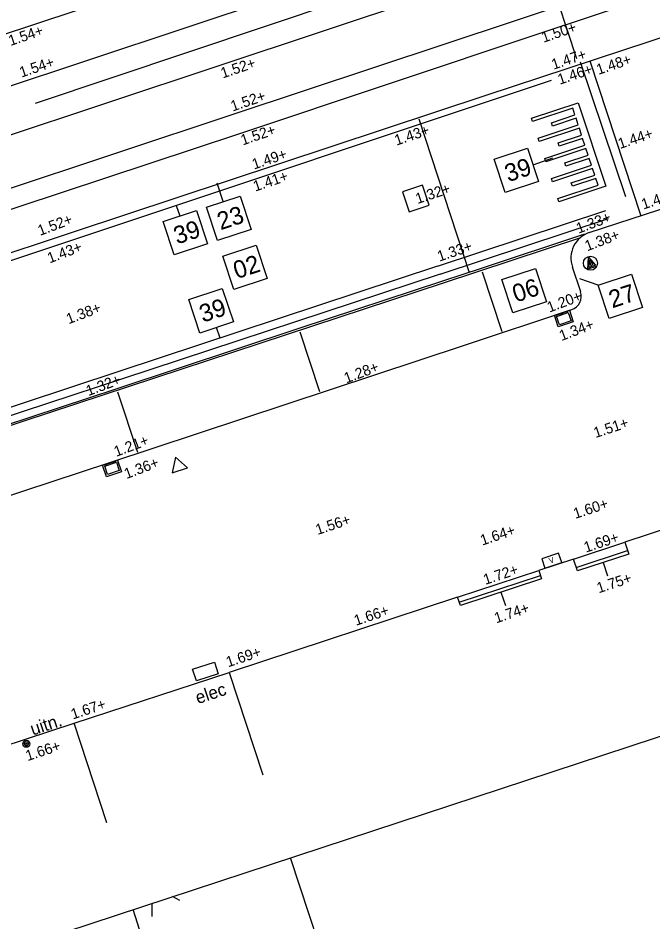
# Model space of a CAD drawing. Extents: x 122462 to 123306, y 485548 to 486417.
# Drawn here: x 122706.71 to 122724.72, y 486120.56 to 486146.23 of the extents above; entities that cross this region are included whole.
import ezdxf

# ---------------------------------------------------------------- set-up
doc = ezdxf.new("R2010")
doc.units = 0
for name, color, linetype in [('B nummers', 7, 'Continuous'), ('B RWS-band 115-225x250 mm specie', 7, 'Continuous'), ('B-WE-AL-WERKGRENS-G', 7, 'Continuous'), ('B-WE-IE-MEUBILAIR_ELECTRAKAST', 7, 'Continuous'), ('B-WE-IE-MEUBILAIR_WEGMEUBILAIR-S', 7, 'Continuous'), ('B-WE-KL-DATA_TELECOM_KAST-S', 7, 'Continuous'), ('B-WE-OG-HOOGTEPUNT-S', 7, 'Continuous'), ('B-WE-OG-TOPOGRAFIE_GEVELDETAIL-G', 7, 'Continuous'), ('B-WE-OG-TOPOGRAFIE_RAILS-G', 7, 'Continuous'), ('B-WE-OG-TOPOKAART-G', 7, 'Continuous'), ('B-WE-RI-HWA_KOLK-S', 7, 'Continuous'), ('B-WE-VH-KANTOPSLUITING_OPSLUITBAND_100X200-G', 7, 'Continuous'), ('B-WE-VH-KANTOPSLUITING_TROTTOIRBAND_180 200-G', 7, 'Continuous'), ('B-WE-VH-MATERIAALGRENS-G', 7, 'Continuous'), ('B-WE-VH-MATERIAALGRENS_ASFALT-G', 7, 'Continuous'), ('B-WE-VW-MARKERING_LANGS_STREEP_11_010-G', 7, 'Continuous'), ('B-WE-VW-MARKERING_LANGS_STREEP_DOORGETROKKEN_010-G', 7, 'Continuous'), ('Level 1', 7, 'Continuous'), ('Level 17', 7, 'Continuous'), ('Level 50', 7, 'Continuous'), ('V Hoogtelijn', 7, 'Continuous'), ('V markering 1-1 10 cm', 7, 'Continuous'), ('V markering figuratie', 7, 'Continuous'), ('V markering kanalisatiestreep', 7, 'Continuous'), ('V markering ononderbroken streep 10 cm', 7, 'Continuous'), ('V materiaalscheiding algemeen', 7, 'Continuous'), ('V meubilair trammast', 7, 'Continuous'), ('V meubilair verkeersbord', 7, 'Continuous'), ('V Rails', 7, 'Continuous'), ('V riool putdeksel', 7, 'Continuous'), ('V riool trottoirkolk', 7, 'Continuous'), ('V RWS-band 115-225x250 mm specie', 7, 'Continuous'), ('V trottoirband 180-200x250 mm specie', 7, 'Continuous')]:
    doc.layers.add(name, color=color, linetype=linetype)

msp = doc.modelspace()

# ---------------------------------------------------------------- linework, layer by layer
at = {"layer": 'B nummers'}
for p, q in [((122721.326, 486142.063), (122721.881, 486142.26)), ((122712.535, 486141.019), (122712.362, 486141.543)), ((122711.202, 486140.907), (122711.301, 486140.612)), ((122723.171, 486138.644), (122722.648, 486138.827)), ((122712.445, 486137.144), (122712.346, 486137.443))]:
    msp.add_line(p, q, dxfattribs=at)
for points in [[(122720.22, 486142.224), (122721.17, 486142.538), (122721.483, 486141.588), (122720.533, 486141.275)], [(122712.06, 486140.863), (122713.01, 486141.176), (122713.323, 486140.226), (122712.374, 486139.913)], [(122710.826, 486140.455), (122711.775, 486140.769), (122712.089, 486139.819), (122711.139, 486139.506)], [(122712.519, 486139.472), (122713.469, 486139.785), (122713.782, 486138.836), (122712.832, 486138.522)], [(122720.439, 486138.807), (122721.389, 486139.12), (122721.702, 486138.17), (122720.752, 486137.857)], [(122723.171, 486138.644), (122724.121, 486138.957), (122724.434, 486138.007), (122723.484, 486137.694)], [(122711.558, 486138.236), (122712.508, 486138.549), (122712.821, 486137.6), (122711.871, 486137.286)]]:
    msp.add_lwpolyline(points, close=True, dxfattribs=at)
at = {"layer": 'B RWS-band 115-225x250 mm specie'}
msp.add_lwpolyline([(122708.301, 486140.155), (122702.829, 486138.34), (122672.345, 486128.207)], dxfattribs=at)
at = {"layer": 'B-WE-AL-WERKGRENS-G'}
msp.add_lwpolyline([(122857.632, 486078.279), (122830.484, 486160.606), (122900.937, 486183.81), (122887.855, 486222.555), (122665.445, 486149.273), (122678.196, 486110.449), (122807.072, 486152.895), (122835.324, 486068.154)], dxfattribs=at)
at = {"layer": 'B-WE-IE-MEUBILAIR_ELECTRAKAST'}
for p, q in [((122711.665, 486127.74), (122712.282, 486127.944)), ((122712.282, 486127.944), (122712.391, 486127.612)), ((122711.774, 486127.408), (122711.665, 486127.74)), ((122712.391, 486127.612), (122711.774, 486127.408))]:
    msp.add_line(p, q, dxfattribs=at)
at = {"layer": 'B-WE-IE-MEUBILAIR_WEGMEUBILAIR-S'}
for radius in [0.1, 0.06, 0.02]:
    msp.add_circle((122706.947, 486125.622), radius, dxfattribs=at)
at = {"layer": 'B-WE-KL-DATA_TELECOM_KAST-S'}
msp.add_lwpolyline([(122722.049, 486131.034), (122721.575, 486130.878), (122721.662, 486130.612), (122722.137, 486130.768)], close=True, dxfattribs=at)
at = {"layer": 'B-WE-OG-TOPOGRAFIE_GEVELDETAIL-G'}
for p, q in [((122722.551, 486130.627), (122724.007, 486131.106)), ((122723.31, 486130.772), (122723.435, 486130.392)), ((122719.232, 486129.641), (122721.534, 486130.398)), ((122720.414, 486129.925), (122720.539, 486129.544))]:
    msp.add_line(p, q, dxfattribs=at)
for points in [[(122722.472, 486130.865), (122723.929, 486131.343), (122724.038, 486131.011), (122722.581, 486130.533)], [(122719.185, 486129.783), (122721.488, 486130.539), (122721.566, 486130.303), (122719.262, 486129.547)]]:
    msp.add_lwpolyline(points, close=True, dxfattribs=at)
at = {"layer": 'B-WE-OG-TOPOGRAFIE_RAILS-G'}
for p, q in [((122670.505, 486133.859), (122714.919, 486148.627)), ((122670.96, 486132.492), (122715.373, 486147.26)), ((122671.366, 486131.239), (122712.39, 486144.878)), ((122671.82, 486129.872), (122712.845, 486143.511))]:
    msp.add_line(p, q, dxfattribs=at)
at = {"layer": 'B-WE-OG-TOPOKAART-G'}
for points in [[(122743.555, 486134.63), (122728.856, 486129.766), (122727.9, 486132.65), (122723.929, 486131.344)], [(122722.472, 486130.865), (122721.487, 486130.541)], [(122719.185, 486129.783), (122712.699, 486127.65), (122713.661, 486124.738)]]:
    msp.add_lwpolyline(points, dxfattribs=at)
at = {"layer": 'B-WE-RI-HWA_KOLK-S'}
for p, q in [((122709.106, 486133.537), (122709.533, 486133.679)), ((122709.486, 486133.663), (122709.488, 486133.658)), ((122709.533, 486133.679), (122709.644, 486133.346)), ((122709.217, 486133.205), (122709.106, 486133.537)), ((122709.154, 486133.553), (122709.155, 486133.548)), ((122709.168, 486133.542), (122709.213, 486133.556)), ((122709.213, 486133.556), (122709.244, 486133.567)), ((122709.249, 486133.584), (122709.25, 486133.579)), ((122709.272, 486133.592), (122709.274, 486133.587)), ((122709.287, 486133.581), (122709.363, 486133.606)), ((122709.367, 486133.624), (122709.369, 486133.619)), ((122709.391, 486133.631), (122709.393, 486133.627)), ((122709.405, 486133.62), (122709.481, 486133.646)), ((122709.644, 486133.346), (122709.217, 486133.205))]:
    msp.add_line(p, q, dxfattribs=at)
msp.add_lwpolyline([(122709.58, 486133.378), (122709.248, 486133.268), (122709.17, 486133.505), (122709.502, 486133.615)], close=True, dxfattribs=at)
for centre, start, end in [((122709.478, 486133.655), 288.3518, 18.3518), ((122709.165, 486133.551), 198.3518, 288.3518), ((122709.241, 486133.576), 288.3518, 18.3518), ((122709.284, 486133.59), 198.3518, 288.3518), ((122709.359, 486133.616), 288.3518, 18.3518), ((122709.402, 486133.63), 198.3518, 288.3518)]:
    msp.add_arc(centre, 0.01, start, end, dxfattribs=at)
at = {"layer": 'B-WE-VH-KANTOPSLUITING_OPSLUITBAND_100X200-G'}
msp.add_lwpolyline([(122709.232, 486123.373), (122708.306, 486126.208), (122712.699, 486127.65)], dxfattribs=at)
at = {"layer": 'B-WE-VH-KANTOPSLUITING_TROTTOIRBAND_180 200-G'}
msp.add_lwpolyline([(122705.227, 486132.261), (122709.32, 486133.608), (122719.352, 486136.936)], dxfattribs=at)
at = {"layer": 'B-WE-VH-MATERIAALGRENS-G'}
msp.add_lwpolyline([(122705.563, 486125.308), (122708.306, 486126.208)], dxfattribs=at)
at = {"layer": 'B-WE-VH-MATERIAALGRENS_ASFALT-G'}
for points in [[(122707.935, 486141.266), (122704.407, 486140.099), (122695.913, 486137.294), (122687.388, 486134.451), (122671.994, 486129.333)], [(122718.752, 486138.759), (122714.679, 486137.417)], [(122714.679, 486137.417), (122709.518, 486135.698)], [(122709.518, 486135.698), (122703.88, 486133.844)]]:
    msp.add_lwpolyline(points, dxfattribs=at)
at = {"layer": 'B-WE-VW-MARKERING_LANGS_STREEP_11_010-G'}
for points in [[(122709.603, 486136.203), (122680.508, 486126.571), (122673.652, 486124.285)], [(122709.675, 486135.987), (122705.415, 486134.581)]]:
    msp.add_lwpolyline(points, dxfattribs=at)
at = {"layer": 'B-WE-VW-MARKERING_LANGS_STREEP_DOORGETROKKEN_010-G'}
msp.add_line((122718.77, 486138.702), (122703.962, 486133.822), dxfattribs=at)
for points in [[(122708.366, 486139.96), (122701.962, 486137.822), (122672.4, 486127.989)], [(122720.448, 486137.317), (122719.887, 486139.018)], [(122715.279, 486135.614), (122714.714, 486137.312)], [(122710.111, 486133.893), (122709.547, 486135.61)]]:
    msp.add_lwpolyline(points, dxfattribs=at)
at = {"layer": 'Level 1'}
msp.add_line((122717.763, 486112.326), (122714.439, 486122.385), dxfattribs=at)
at = {"layer": 'Level 17'}
msp.add_lwpolyline([(122717.763, 486112.326), (122718.325, 486110.665), (122719.745, 486111.152), (122722.08, 486104.1), (122721.127, 486103.775), (122718.542, 486102.895), (122715.966, 486102.018), (122709.976, 486120.916)], dxfattribs=at)
at = {"layer": 'Level 50'}
for p, q in [((122710.519, 486120.719), (122710.519, 486121.094)), ((122711.298, 486121.169), (122711.097, 486121.285))]:
    msp.add_line(p, q, dxfattribs=at)
at = {"layer": 'V Hoogtelijn'}
for points in [[(122724.392, 486140.607), (122722.948, 486145.01)], [(122718.081, 486143.372), (122719.513, 486139.002)]]:
    msp.add_lwpolyline(points, dxfattribs=at)
at = {"layer": 'V markering 1-1 10 cm'}
for points in [[(122720.205, 486152.245), (122722.56, 486145.078)], [(122718.611, 486139.186), (122723.391, 486140.768)], [(122718.685, 486138.961), (122723.467, 486140.539)], [(122718.611, 486139.186), (122709.603, 486136.203)], [(122718.685, 486138.961), (122709.675, 486135.987)]]:
    msp.add_lwpolyline(points, dxfattribs=at)
at = {"layer": 'V markering figuratie'}
for p, q in [((122712.845, 486143.511), (122860.885, 486192.728)), ((122721.28, 486143.386), (122722.608, 486143.827)), ((122722.45, 486143.669), (122721.311, 486143.291)), ((122722.512, 486143.479), (122722.45, 486143.669)), ((122722.608, 486143.827), (122723.389, 486141.452)), ((122721.848, 486143.259), (122722.512, 486143.479)), ((122721.311, 486143.291), (122721.28, 486143.386)), ((122721.468, 486142.816), (122722.606, 486143.194)), ((122721.879, 486143.164), (122721.848, 486143.259)), ((122722.543, 486143.384), (122721.879, 486143.164)), ((122722.606, 486143.194), (122722.543, 486143.384)), ((122722.638, 486143.099), (122721.499, 486142.721)), ((122722.036, 486142.689), (122722.7, 486142.909)), ((122722.7, 486142.909), (122722.638, 486143.099)), ((122721.499, 486142.721), (122721.468, 486142.816)), ((122722.067, 486142.594), (122722.036, 486142.689)), ((122722.731, 486142.814), (122722.067, 486142.594)), ((122722.794, 486142.623), (122722.731, 486142.814)), ((122721.655, 486142.246), (122722.794, 486142.623)), ((122722.825, 486142.528), (122721.687, 486142.151)), ((122722.887, 486142.338), (122722.825, 486142.528)), ((122721.687, 486142.151), (122721.655, 486142.246)), ((122722.224, 486142.118), (122722.887, 486142.338)), ((122722.255, 486142.023), (122722.224, 486142.118)), ((122722.918, 486142.243), (122722.255, 486142.023)), ((122722.981, 486142.053), (122722.918, 486142.243)), ((122721.843, 486141.676), (122722.981, 486142.053)), ((122723.012, 486141.958), (122721.875, 486141.581)), ((122723.074, 486141.769), (122723.012, 486141.958)), ((122721.875, 486141.581), (122721.843, 486141.676)), ((122722.41, 486141.549), (122723.074, 486141.769)), ((122723.105, 486141.674), (122722.441, 486141.454)), ((122723.168, 486141.484), (122723.105, 486141.674)), ((122722.029, 486141.106), (122723.168, 486141.484)), ((122723.389, 486141.452), (122722.06, 486141.011)), ((122722.441, 486141.454), (122722.41, 486141.549)), ((122722.06, 486141.011), (122722.029, 486141.106))]:
    msp.add_line(p, q, dxfattribs=at)
at = {"layer": 'V markering kanalisatiestreep'}
msp.add_line((122723.958, 486141.15), (122722.667, 486144.973), dxfattribs=at)
at = {"layer": 'V markering ononderbroken streep 10 cm'}
msp.add_line((122722.642, 486139.978), (122718.77, 486138.702), dxfattribs=at)
for points in [[(122707.209, 486143.813), (122720.226, 486148.188)], [(122721.84, 486144.458), (122708.366, 486139.96)]]:
    msp.add_lwpolyline(points, dxfattribs=at)
at = {"layer": 'V materiaalscheiding algemeen'}
for points in [[(122780.156, 486165.287), (122764.259, 486160.016), (122760.446, 486158.724), (122755.663, 486157.161), (122747.256, 486154.337), (122738.577, 486151.45), (122730.117, 486148.653), (122721.549, 486145.803), (122712.998, 486142.94), (122707.935, 486141.266)], [(122722.779, 486140.093), (122719.853, 486139.122)], [(122719.853, 486139.122), (122718.752, 486138.759)]]:
    msp.add_lwpolyline(points, dxfattribs=at)
at = {"layer": 'V meubilair trammast'}
msp.add_lwpolyline([(122711.089, 486133.32), (122711.516, 486133.462), (122711.18, 486133.761)], close=True, dxfattribs=at)
at = {"layer": 'V meubilair verkeersbord'}
msp.add_lwpolyline([(122723.114, 486139.176), (122722.875, 486139.097), (122722.894, 486139.444), (122723.092, 486139.209), (122722.916, 486139.151), (122722.921, 486139.363), (122723.024, 486139.229), (122722.959, 486139.207), (122722.958, 486139.249), (122722.944, 486139.297)], dxfattribs=at)
msp.add_circle((122722.952, 486139.268), 0.2, dxfattribs=at)
at = {"layer": 'V Rails'}
msp.add_line((122712.39, 486144.878), (122860.43, 486194.095), dxfattribs=at)
at = {"layer": 'V riool putdeksel'}
msp.add_lwpolyline([(122717.807, 486140.725), (122718.376, 486140.914), (122718.187, 486141.483), (122717.618, 486141.294)], close=True, dxfattribs=at)
at = {"layer": 'V riool trottoirkolk'}
for p, q in [((122721.928, 486137.79), (122722.355, 486137.932)), ((122722.038, 486137.458), (122721.928, 486137.79)), ((122721.975, 486137.806), (122721.977, 486137.801)), ((122721.989, 486137.795), (122722.034, 486137.81)), ((122722.034, 486137.81), (122722.065, 486137.82)), ((122722.07, 486137.838), (122722.072, 486137.833)), ((122722.094, 486137.845), (122722.095, 486137.841)), ((122722.108, 486137.834), (122722.184, 486137.859)), ((122722.189, 486137.877), (122722.19, 486137.872)), ((122722.212, 486137.885), (122722.214, 486137.88)), ((122722.227, 486137.874), (122722.303, 486137.899)), ((122722.307, 486137.916), (122722.309, 486137.911)), ((122722.355, 486137.932), (122722.465, 486137.6)), ((122722.465, 486137.6), (122722.038, 486137.458))]:
    msp.add_line(p, q, dxfattribs=at)
msp.add_lwpolyline([(122722.402, 486137.631), (122722.07, 486137.521), (122721.991, 486137.759), (122722.323, 486137.869)], close=True, dxfattribs=at)
for centre, start, end in [((122721.986, 486137.804), 198.3518, 288.3518), ((122722.062, 486137.83), 288.3518, 18.3518), ((122722.105, 486137.844), 198.3518, 288.3518), ((122722.181, 486137.869), 288.3518, 18.3518), ((122722.223, 486137.883), 198.3518, 288.3518), ((122722.299, 486137.908), 288.3518, 18.3518)]:
    msp.add_arc(centre, 0.01, start, end, dxfattribs=at)
at = {"layer": 'V RWS-band 115-225x250 mm specie'}
msp.add_lwpolyline([(122788.059, 486166.632), (122787.124, 486166.306), (122785.206, 486165.623), (122777.128, 486162.968), (122760.015, 486157.342), (122740.955, 486150.951), (122719.987, 486144.031), (122708.301, 486140.155)], dxfattribs=at)
at = {"layer": 'V trottoirband 180-200x250 mm specie'}
for points in [[(122722.92, 486140.139), (122732.01, 486143.108)], [(122722.675, 486138.458), (122722.445, 486139.156)], [(122719.352, 486136.936), (122722.421, 486137.954)]]:
    msp.add_lwpolyline(points, dxfattribs=at)
for centre, radius, start, end in [((122723.15, 486139.422), 0.753, 107.7676, 200.6514), ((122722.295, 486138.333), 0.4, 288.3518, 18.2207)]:
    msp.add_arc(centre, radius, start, end, dxfattribs=at)

# ---------------------------------------------------------------- texts
at = {"layer": 'B nummers'}
for s, p in [('39', (122720.618, 486141.566)), ('23', (122712.458, 486140.204)), ('39', (122711.224, 486139.797)), ('02', (122712.917, 486138.813)), ('06', (122720.837, 486138.148)), ('27', (122723.57, 486137.985)), ('39', (122711.956, 486137.578))]:
    msp.add_text(s, height=0.5, rotation=18.2603, dxfattribs=at).set_placement(p)
at = {"layer": 'B-WE-IE-MEUBILAIR_ELECTRAKAST'}
msp.add_text('elec', height=0.36, rotation=18.2128, dxfattribs=at).set_placement((122711.815, 486126.747))
at = {"layer": 'B-WE-IE-MEUBILAIR_WEGMEUBILAIR-S'}
msp.add_text('uitn.', height=0.36, rotation=18.2074, dxfattribs=at).set_placement((122707.128, 486125.855))
at = {"layer": 'B-WE-KL-DATA_TELECOM_KAST-S'}
msp.add_text('V', height=0.16, rotation=18.2074, dxfattribs=at).set_placement((122721.807, 486130.736))
at = {"layer": 'B-WE-OG-HOOGTEPUNT-S'}
for s, rotation, p in [('1.50+', 18.5941, (122721.621, 486145.529)), ('1.54+', 18.5941, (122706.497, 486145.435)), ('1.47+', 18.5941, (122721.905, 486144.76)), ('1.54+', 18.5941, (122706.808, 486144.538)), ('1.52+', 18.5941, (122712.519, 486144.514)), ('1.48+', 18.3738, (122723.179, 486144.616)), ('1.46+', 18.5941, (122722.081, 486144.334)), ('1.52+', 18.5941, (122712.802, 486143.575)), ('1.52+', 18.5941, (122713.087, 486142.613)), ('1.43+', 18.3738, (122717.45, 486142.608)), ('1.44+', 18.3738, (122723.792, 486142.51)), ('1.49+', 18.5941, (122713.408, 486141.927)), ('1.41+', 18.5941, (122713.442, 486141.301)), ('1.32+', 18.3738, (122718.045, 486140.948)), ('1.41+', 18.3738, (122724.455, 486140.792)), ('1.52+', 20.5818, (122707.336, 486140.043)), ('1.33+', 20.5818, (122722.614, 486140.105)), ('1.38+', 20.5818, (122722.859, 486139.605)), ('1.43+', 20.5818, (122707.609, 486139.262)), ('1.33+', 18.3738, (122718.665, 486139.312)), ('1.20+', 20.5818, (122721.786, 486137.864)), ('1.38+', 20.5818, (122708.146, 486137.534)), ('1.34+', 20.5818, (122722.132, 486137.058)), ('1.28+', 20.5818, (122716.026, 486135.853)), ('1.32+', 20.5818, (122708.706, 486135.492)), ('1.51+', 18.2074, (122723.098, 486134.302)), ('1.21+', 20.5818, (122709.499, 486133.768)), ('1.36+', 20.5818, (122709.788, 486133.137)), ('1.60+', 18.2074, (122722.523, 486132.006)), ('1.56+', 18.2074, (122715.21, 486131.55)), ('1.64+', 18.2074, (122719.883, 486131.25)), ('1.69+', 18.2074, (122722.822, 486131.048)), ('1.72+', 18.2074, (122719.969, 486130.132)), ('1.75+', 18.2074, (122723.187, 486129.893)), ('1.74+', 18.2074, (122720.28, 486129.041)), ('1.66+', 18.2074, (122716.301, 486128.972)), ('1.69+', 18.2074, (122712.671, 486127.793)), ('1.67+', 18.2074, (122708.269, 486126.311)), ('1.66+', 18.2074, (122706.981, 486125.128))]:
    msp.add_text(s, height=0.3, rotation=rotation, dxfattribs=at).set_placement(p)

doc.saveas('drawing.dxf')
